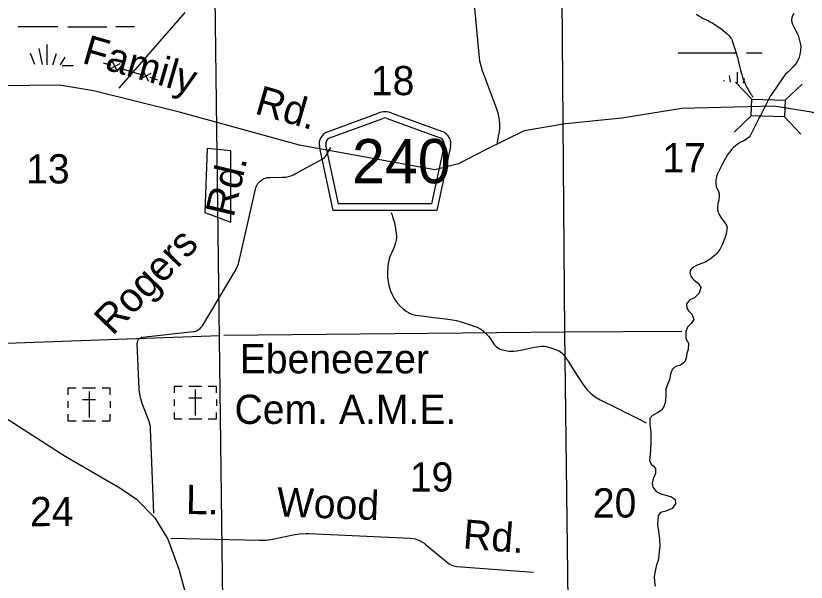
# Model space of a CAD drawing. Extents: x 2480962 to 2688785, y 277103 to 599240.
# Drawn here: x 2579124 to 2591278, y 382596 to 391313 of the extents above; entities that cross this region are included whole.
import ezdxf

# ---------------------------------------------------------------- set-up
doc = ezdxf.new("R2010")
doc.units = 0
for name, color, linetype in [('Bridges', 7, 'Continuous'), ('County Boundary', 7, 'Continuous'), ('County Roads Related Text', 7, 'Continuous'), ('County Routes Highway Center Lines', 7, 'Continuous'), ('Culture', 7, 'Continuous'), ('Culture Text', 7, 'Continuous'), ('Level 31', 7, 'Continuous'), ('Local Roads Improved', 7, 'Continuous'), ('Local Roads Paved', 7, 'Continuous'), ('Local Roads Related Text', 7, 'Continuous'), ('Narrow River Creek and Branch and Slough', 7, 'Continuous'), ('Roadshields County Roads', 7, 'Continuous'), ('Section Lines', 7, 'Continuous'), ('Section Numbers', 7, 'Continuous'), ('Swamps', 7, 'Continuous'), ('Township and Range lines', 7, 'Continuous'), ('Uninventoried Roads and Features', 7, 'Continuous')]:
    doc.layers.add(name, color=color, linetype=linetype)

msp = doc.modelspace()

# ---------------------------------------------------------------- linework, layer by layer
at = {"layer": 'Bridges'}
for p, q in [((2590440.904, 390028.206), (2590192.841, 390291.905)), ((2590952.665, 390012.57), (2591216.364, 390260.632)), ((2590433.086, 389772.326), (2590169.387, 389524.263)), ((2590944.847, 389756.689), (2591192.909, 389492.991))]:
    msp.add_line(p, q, dxfattribs=at)
msp.add_lwpolyline([(2590440.904, 390028.206), (2590952.665, 390012.57), (2590944.847, 389756.689), (2590433.086, 389772.326)], close=True, dxfattribs=at)
at = {"layer": 'County Boundary'}
msp.add_lwpolyline([(2590728.754, 390084.768), (2590727.095, 390081.502), (2590725.455, 390078.228), (2590568.596, 389770.999), (2590558.869, 389751.195)], dxfattribs=at)
at = {"layer": 'County Routes Highway Center Lines'}
for points in [[(2594977.418, 389830.665), (2594289.782, 389523.038), (2593421.189, 389523.038), (2592226.874, 389595.421), (2591358.281, 389830.665), (2590779.22, 389921.143), (2589367.756, 389884.952), (2588444.877, 389740.186), (2587576.284, 389649.708), (2586942.935, 389541.134), (2586345.777, 389251.603), (2585929.577, 389034.454), (2585567.663, 388943.976), (2583486.66, 389323.985), (2581640.9, 389830.665), (2580319.915, 390156.387), (2579795.14, 390246.865), (2578401.773, 390228.77), (2576917.927, 390174.482)], [(2578729.473, 385272.592), (2579884.054, 384534.702), (2580726.117, 384048.562), (2580977.867, 383874.941), (2581264.342, 383588.466), (2581464.007, 383258.586), (2581628.947, 382798.49), (2581811.249, 382138.729), (2581950.146, 381626.547), (2582054.319, 381192.494), (2582106.405, 380958.105), (2582132.448, 380619.544), (2582080.362, 379864.291), (2582045.638, 379056.953), (2582036.957, 378466.641), (2582036.957, 378284.338), (2582210.578, 376834.601), (2582366.837, 375341.459)]]:
    msp.add_lwpolyline(points, dxfattribs=at)
at = {"layer": 'Culture'}
for p, q in [((2580050.952, 385581.685), (2579925.95, 385581.682)), ((2579925.95, 385581.682), (2579925.952, 385481.681)), ((2580350.956, 385581.692), (2580150.953, 385581.687)), ((2580250.955, 385531.689), (2580250.964, 385131.683)), ((2580575.959, 385581.697), (2580450.957, 385581.694)), ((2580575.961, 385481.695), (2580575.959, 385581.697)), ((2581683.231, 385610.386), (2581558.229, 385610.383)), ((2581558.229, 385610.383), (2581558.231, 385510.382)), ((2581983.235, 385610.392), (2581783.232, 385610.388)), ((2581883.235, 385560.389), (2581883.243, 385160.384)), ((2582208.238, 385610.397), (2582083.236, 385610.394)), ((2582208.24, 385510.396), (2582208.238, 385610.397)), ((2580150.957, 385406.685), (2580350.96, 385406.689)), ((2581558.234, 385410.38), (2581558.236, 385310.379)), ((2581783.236, 385435.385), (2581983.239, 385435.39)), ((2582208.242, 385410.394), (2582208.244, 385310.393)), ((2579925.954, 385381.68), (2579925.957, 385281.678)), ((2580575.963, 385381.694), (2580575.965, 385281.693)), ((2579925.959, 385181.677), (2579925.961, 385081.676)), ((2580575.97, 385081.69), (2580575.967, 385181.691)), ((2581558.238, 385210.378), (2581558.24, 385110.376)), ((2582208.249, 385110.39), (2582208.247, 385210.392)), ((2579925.961, 385081.676), (2580050.963, 385081.678)), ((2580150.964, 385081.681), (2580350.967, 385081.685)), ((2580450.968, 385081.687), (2580575.97, 385081.69)), ((2581558.24, 385110.376), (2581683.242, 385110.379)), ((2581783.243, 385110.381), (2581983.246, 385110.385)), ((2582083.247, 385110.388), (2582208.249, 385110.39))]:
    msp.add_line(p, q, dxfattribs=at)
at = {"layer": 'Level 31'}
msp.add_lwpolyline([(2582031.077, 388285.447), (2582432.055, 388139.539), (2582432.055, 389233.848), (2582067.529, 389270.325)], close=True, dxfattribs=at)
at = {"layer": 'Local Roads Improved'}
for p, q in [((2586162.003, 391621.533), (2586241.616, 390715.902)), ((2586296.694, 390472.985), (2586511.504, 389899.254)), ((2586548.753, 389488.24), (2586521.397, 389335.738)), ((2583903.044, 389174.769), (2583969.031, 389284.942)), ((2583422.072, 388879.121), (2583832.956, 389106.977)), ((2583035.556, 388826.775), (2583227.381, 388828.057)), ((2582565.495, 387564.654), (2582807.48, 388642.954)), ((2581992.625, 386543.646), (2582490.88, 387377.647)), ((2581074.295, 386367.229), (2581852.811, 386453.739)), ((2581021.371, 385568.089), (2580992.836, 386272.422)), ((2581173.638, 385068.437), (2581066.86, 385347.238)), ((2581246.164, 383657.569), (2581196.919, 384954.672))]:
    msp.add_line(p, q, dxfattribs=at)
for points in [[(2586241.616, 390715.902), (2586255.107, 390620.194), (2586278.53, 390526.42), (2586296.694, 390472.985)], [(2586511.504, 389899.254), (2586536.079, 389821.438), (2586552.384, 389741.48), (2586560.243, 389660.256), (2586559.568, 389578.654), (2586550.368, 389497.57), (2586548.753, 389488.24)], [(2583832.956, 389106.977), (2583849.637, 389117.404), (2583865.136, 389129.519), (2583879.285, 389143.186), (2583891.928, 389158.259), (2583902.924, 389174.569), (2583903.044, 389174.769)], [(2582807.48, 388642.954), (2582814.124, 388666.676), (2582823.213, 388689.574), (2582834.645, 388711.397), (2582848.296, 388731.906), (2582864.014, 388750.874), (2582881.63, 388768.096), (2582900.95, 388783.382), (2582921.762, 388796.565), (2582943.837, 388807.501), (2582966.934, 388816.069), (2582990.801, 388822.175), (2583015.175, 388825.754), (2583035.556, 388826.775)], [(2583227.381, 388828.057), (2583269.915, 388830.571), (2583311.952, 388837.518), (2583353.034, 388848.82), (2583392.709, 388864.356), (2583422.072, 388879.121)], [(2582490.88, 387377.647), (2582521.998, 387436.531), (2582546.792, 387498.344), (2582564.988, 387562.411), (2582565.495, 387564.654)], [(2581852.811, 386453.739), (2581872.115, 386456.915), (2581890.983, 386462.09), (2581909.205, 386469.21), (2581926.584, 386478.195), (2581942.929, 386488.949), (2581958.06, 386501.35), (2581971.81, 386515.267), (2581984.032, 386530.544), (2581992.625, 386543.646)], [(2580992.836, 386272.422), (2580992.95, 386282.015), (2580994.066, 386291.544), (2580996.171, 386300.903), (2580999.243, 386309.992), (2581003.249, 386318.709), (2581008.145, 386326.961), (2581013.876, 386334.655), (2581020.379, 386341.708), (2581027.585, 386348.042), (2581035.413, 386353.589), (2581043.777, 386358.287), (2581052.587, 386362.085), (2581061.746, 386364.941), (2581071.153, 386366.825), (2581074.295, 386367.229)], [(2581066.86, 385347.238), (2581044.39, 385416.571), (2581029.291, 385487.872), (2581021.727, 385560.363), (2581021.371, 385568.089)], [(2581196.919, 384954.672), (2581193.56, 384991.765), (2581186.342, 385028.304), (2581175.344, 385063.889), (2581173.638, 385068.437)]]:
    msp.add_lwpolyline(points, dxfattribs=at)
at = {"layer": 'Local Roads Paved'}
for p, q in [((2583629.935, 383344.144), (2585186.884, 383275.115)), ((2581508.817, 383272.487), (2582864.181, 383241.088)), ((2583098.06, 383262.84), (2583387.944, 383324.216)), ((2585420.297, 383183.995), (2585759.752, 382898.035)), ((2585907.285, 382837.903), (2587082.305, 382750.812))]:
    msp.add_line(p, q, dxfattribs=at)
for points in [[(2583387.944, 383324.216), (2583487.462, 383339.896), (2583588.073, 383345.088), (2583629.935, 383344.144)], [(2582864.181, 383241.088), (2582970.438, 383244.191), (2583075.79, 383258.385), (2583098.06, 383262.84)], [(2585186.884, 383275.115), (2585227.415, 383271.185), (2585267.315, 383263.04), (2585306.143, 383250.768), (2585343.476, 383234.504), (2585378.905, 383214.428), (2585412.04, 383190.758), (2585420.297, 383183.995)], [(2585759.752, 382898.035), (2585781.344, 382881.699), (2585804.526, 382867.708), (2585829.043, 382856.218), (2585854.626, 382847.353), (2585880.996, 382841.212), (2585907.285, 382837.903)]]:
    msp.add_lwpolyline(points, dxfattribs=at)
at = {"layer": 'Narrow River Creek and Branch and Slough'}
for points in [[(2591088.788, 391350.185), (2591055.927, 391291.427), (2591052.14, 391237.53), (2591065.986, 391185.344), (2591093.026, 391134.676), (2591119.954, 391084.084), (2591153.305, 391014.524), (2591176.893, 390932.752), (2591194.522, 390848.864), (2591189.885, 390778.6), (2591179.434, 390716.62), (2591162.267, 390655.777), (2591140.631, 390610.079), (2591111.956, 390568.624), (2591075.643, 390525.83), (2591037.575, 390485.036), (2590994.567, 390447.61), (2590955.08, 390407.312), (2590843.682, 390248.01), (2590732.283, 390088.708)], [(2589592.345, 391335.953), (2589627.342, 391312.304), (2589663.354, 391290.094), (2589683.487, 391278.763), (2589719.606, 391260.859), (2589774.501, 391235.632), (2589801.608, 391222.341), (2589828.077, 391207.731), (2589879.245, 391175.727), (2589916.565, 391150.395), (2589971.314, 391110.294), (2590025.163, 391067.718), (2590056.759, 391041.458), (2590079.449, 391020.781), (2590095.259, 391004.339), (2590106.167, 390991.322), (2590120.6, 390970.457), (2590126.793, 390959.328), (2590132.208, 390947.679), (2590145.933, 390913.367), (2590167.301, 390852.911), (2590181.601, 390807.261), (2590201.249, 390738.365), (2590219.954, 390669.054), (2590252.683, 390540.052), (2590268.954, 390475.546), (2590286.327, 390411.271), (2590298.938, 390369.755), (2590309.394, 390338.977), (2590326.779, 390293.37), (2590346.32, 390248.413), (2590364.604, 390211.823), (2590379.452, 390185.108), (2590402.957, 390145.806), (2590427.199, 390106.93), (2590435.466, 390095.102), (2590448.863, 390078.062), (2590461.159, 390060.061)], [(2590561.877, 389757.319), (2590552.014, 389738.689), (2590542.4, 389719.93), (2590507.501, 389648.253), (2590473.184, 389576.285), (2590448.714, 389526.49), (2590423.106, 389477.106), (2590416.055, 389465.647), (2590401.049, 389447.586), (2590388.06, 389435.417), (2590366.768, 389418.811), (2590344.532, 389403.465), (2590320.267, 389389.806), (2590282.097, 389373.069), (2590263.341, 389364.156), (2590245.497, 389353.506), (2590214.778, 389331.526), (2590192.494, 389314.171), (2590160.701, 389286.184), (2590145.702, 389271.095), (2590131.401, 389255.146), (2590107.834, 389226.37), (2590075.076, 389181.944), (2590059.955, 389158.935), (2590045.724, 389135.256), (2590006.32, 389064.759), (2589968.472, 388993.466), (2589942.901, 388942.251), (2589918.472, 388890.279), (2589910.134, 388870.126), (2589900.077, 388839.119), (2589892.075, 388807.58), (2589887.642, 388779.792), (2589886.551, 388758.536), (2589887.942, 388726.583), (2589892.255, 388695.298), (2589895.687, 388681.971), (2589905.269, 388659.472), (2589922.497, 388626.334), (2589929.688, 388609.394), (2589934.264, 388591.811), (2589937.236, 388568.411), (2589938.748, 388532.834), (2589937.985, 388515.112), (2589936.093, 388497.605), (2589932.142, 388476.426), (2589924.444, 388444.787), (2589917.733, 388413.05), (2589912.391, 388371.931), (2589911.687, 388351.237), (2589913.33, 388330.759), (2589918.285, 388308.406), (2589923.789, 388292.043), (2589934.358, 388268.178), (2589946.992, 388245.165), (2589972.413, 388204.069), (2589998.571, 388163.911), (2590024.534, 388129.211), (2590037.714, 388111.704), (2590049.956, 388092.681), (2590054.181, 388083.96), (2590058.745, 388067.97), (2590060.169, 388055.602), (2590059.819, 388036.91), (2590057.393, 388018.63), (2590051.324, 387986.768), (2590040.105, 387939.095), (2590025.855, 387891.724), (2590002.909, 387828.285), (2589990.207, 387797.275), (2589976.282, 387766.488), (2589961.93, 387738.43), (2589950.134, 387718.14), (2589930.531, 387688.876), (2589908.327, 387660.963), (2589888.783, 387639.984), (2589857.449, 387611.42), (2589823.794, 387585.206), (2589775.552, 387552.066), (2589750.668, 387537.032), (2589724.992, 387523.221), (2589697.202, 387510.984), (2589654.341, 387495.609), (2589632.922, 387487.802), (2589611.844, 387479.016), (2589589.2, 387468.05), (2589556.628, 387449.485), (2589540.699, 387438.913), (2589524.845, 387427.274), (2589514.566, 387418.08), (2589507.896, 387410.398), (2589499.659, 387397.897), (2589493.671, 387384.589), (2589491.213, 387375.532), (2589489.892, 387358.678), (2589491.194, 387345.652), (2589496.44, 387326.395), (2589505.146, 387308.609), (2589516.557, 387291.338), (2589535.302, 387267.444), (2589556.375, 387245.395)], [(2584893.868, 388284.944), (2584908.92, 388245.637), (2584923.203, 388205.812), (2584941.357, 388146.209), (2584952.215, 388100.929), (2584964.732, 388032.426), (2584973.547, 387963.66), (2584975.845, 387928.107), (2584975.64, 387901.234), (2584972.127, 387860.925), (2584964.628, 387821.042), (2584953.2, 387780.797), (2584939.132, 387741.549), (2584907.71, 387672.855), (2584891.559, 387638.714), (2584877.331, 387603.539), (2584867.212, 387571), (2584855.861, 387521.432), (2584847.162, 387471.207), (2584842.269, 387434.354), (2584838.43, 387378.798), (2584838.305, 387323.31), (2584840.408, 387285.082), (2584848.972, 387218.836), (2584859.391, 387169.603), (2584869.404, 387132.878), (2584887.891, 387078.032), (2584910.448, 387023.376), (2584926.151, 386990.926), (2584941.065, 386963.998), (2584970.012, 386919.798), (2584994.294, 386888.776), (2585035.223, 386845.04), (2585082.037, 386803.871), (2585127.086, 386769.661), (2585161.654, 386747.176), (2585188.271, 386732.727), (2585229.685, 386715.88), (2585251.204, 386709.99), (2585273.354, 386706.009), (2585410.923, 386689.182), (2585548.453, 386672.545), (2585694.008, 386653.879), (2585839.46, 386634.003), (2585900.033, 386622.124), (2585989.224, 386596.657), (2586077.95, 386568.406), (2586172.281, 386537.373), (2586218.39, 386518.853), (2586263.679, 386496.865), (2586283.205, 386485.219), (2586314.577, 386461.54), (2586357.016, 386420.637), (2586397.136, 386377.159), (2586424.995, 386341.664), (2586461.581, 386284.627), (2586481.359, 386256.747), (2586504.486, 386230.733), (2586527.06, 386211.555), (2586545.217, 386199.498), (2586574.316, 386184.851), (2586605.517, 386173.953), (2586660.971, 386160.342), (2586702.883, 386153.377), (2586734.328, 386150.388), (2586781.266, 386150.112), (2586827.612, 386155.652), (2586914.373, 386175.019), (2587001.498, 386194.799), (2587101.665, 386213.706), (2587201.854, 386229.002), (2587220.369, 386230.407), (2587252.786, 386228.888), (2587277.106, 386225.011), (2587313.589, 386215.961), (2587350.06, 386204.487), (2587409.145, 386184.168), (2587452.188, 386166.62), (2587482.661, 386151.123), (2587504.035, 386137.751), (2587533.027, 386114.225), (2587545.876, 386100.652), (2587557.466, 386085.718), (2587625.762, 385984.038), (2587691.898, 385881.577), (2587767.039, 385763.711), (2587842.542, 385645.972), (2587877.772, 385596.385), (2587906.868, 385561.182), (2587930.221, 385536.077), (2587967.76, 385500.769), (2588008.362, 385468.618), (2588048.284, 385441.231), (2588109.788, 385403.968), (2588173.267, 385370.423), (2588298.191, 385308.773), (2588422.993, 385246.911), (2588500.023, 385208.265), (2588577.09, 385169.69), (2588696.914, 385110.041), (2588816.838, 385050.593)], [(2589556.375, 387245.395), (2589615.252, 387200.37), (2589656.601, 387130.957), (2589634.242, 387046.329), (2589561.666, 386972.8), (2589488.272, 386941.361), (2589435.417, 386882.233), (2589440.739, 386814.159), (2589465.548, 386772.511), (2589518.582, 386719.357), (2589548.129, 386639.701), (2589511.347, 386576.861), (2589454.376, 386523.672), (2589427.863, 386446.987), (2589427.847, 386344.726), (2589467.158, 386277.281), (2589463.105, 386176.951), (2589444.239, 386118.453), (2589429.722, 386041.99), (2589404.898, 385981.376), (2589343.734, 385938.135), (2589270.185, 385914.715), (2589215.019, 385871.585), (2589190.467, 385796.941), (2589178.144, 385710.493), (2589147.555, 385637.742), (2589118.847, 385571.041), (2589118.677, 385476.798), (2589112.507, 385382.444), (2589095.913, 385309.953), (2589057.093, 385249.079), (2588989.969, 385203.722), (2588916.771, 385162.263), (2588871.681, 385115.309), (2588875.313, 385031.162), (2588887.838, 384901.063), (2588888.6, 384758.715), (2588885.364, 384616.292), (2588868.21, 384469.602), (2588893.292, 384413.924), (2588923.788, 384388.423), (2588958.633, 384344.957), (2588962.15, 384266.823), (2588925.678, 384187.948), (2588910.967, 384121.507), (2588920.209, 384057.516), (2588971.477, 383992.297), (2589040.195, 383955.475), (2589120.597, 383934.91), (2589205.076, 383910.41), (2589263.836, 383871.398), (2589269.158, 383803.323), (2589218.574, 383730.201), (2589121.344, 383690.301), (2589039.72, 383670.742), (2589000.666, 383621.895), (2588991.431, 383479.361), (2589005.333, 383381.369), (2589023.585, 383265.412), (2589025.879, 383147.153), (2589017.322, 383072.805), (2589010.647, 383004.508), (2589000.051, 382932.127), (2588977.42, 382861.529), (2588960.748, 382793.047), (2588940.856, 382684.403), (2588946.372, 382606.306), (2588953.769, 382534.259)]]:
    msp.add_lwpolyline(points, dxfattribs=at)
at = {"layer": 'Roadshields County Roads'}
for p, q in [((2583919.268, 389529.855), (2584698.642, 389816.192)), ((2584905.555, 389816.192), (2585683.577, 389530.352)), ((2583953.753, 389435.99), (2584767.613, 389734.996)), ((2584836.584, 389734.996), (2585649.092, 389436.486)), ((2584003.239, 388318.029), (2583792.682, 389300.201)), ((2584084.073, 388418.03), (2583890.46, 389321.163)), ((2585712.385, 389321.659), (2585518.665, 388418.03)), ((2585810.163, 389300.698), (2585599.499, 388318.029)), ((2585599.499, 388318.029), (2584003.239, 388318.029)), ((2585518.665, 388418.029), (2584084.073, 388418.029))]:
    msp.add_line(p, q, dxfattribs=at)
for centre, radius, start, end in [((2584802.099, 389534.595), 300, 69.8269806, 110.1730139), ((2584802.099, 389641.131), 100, 69.8269876, 110.1729839), ((2583988.239, 389342.124), 200, 110.1729839, 192.0998896), ((2585614.607, 389342.621), 200, 347.9000917, 69.8270083), ((2583988.239, 389342.124), 100, 110.1729839, 192.0998896), ((2585614.607, 389342.62), 100, 347.9000932, 69.8269876)]:
    msp.add_arc(centre, radius, start, end, dxfattribs=at)
at = {"layer": 'Section Lines'}
for p, q in [((2587567.376, 386446.962), (2587526.486, 391733.142)), ((2576981.113, 386198.872), (2582259.228, 386394.666)), ((2582324.741, 386397.098), (2587567.376, 386446.962)), ((2587567.376, 386446.962), (2589364.815, 386457.921)), ((2587630.5, 381149.194), (2587567.376, 386446.962))]:
    msp.add_line(p, q, dxfattribs=at)
at = {"layer": 'Swamps'}
for p, q in [((2579161.318, 391146.099), (2579770.545, 391146.115)), ((2579926.401, 391143.501), (2580526.401, 391143.518)), ((2589310.739, 390741.917), (2589910.739, 390741.933)), ((2589910.739, 390741.933), (2590210.739, 390741.941)), ((2579878.779, 390679.019), (2579806.288, 390558.193)), ((2579929.572, 390546.114), (2580012.102, 390546.116))]:
    msp.add_line(p, q, dxfattribs=at)
for points in [[(2580661.317, 391146.139), (2580951.793, 391146.147)], [(2579600.885, 390872.329), (2579600.889, 390558.961)], [(2579347.159, 390739.416), (2579410.961, 390569.286)], [(2579480.063, 390811.914), (2579527.487, 390562.951)], [(2590360.739, 390741.945), (2590598.824, 390741.952)], [(2579745.874, 390727.345), (2579688.167, 390554.216)], [(2579837.243, 390546.111), (2579929.572, 390546.114)], [(2590115.414, 390291.998), (2590099.354, 390395.234)], [(2590219.568, 390282.882), (2590222.638, 390445.672)], [(2590016.1, 390300.69), (2590010.355, 390315.714)], [(2590311.73, 390274.815), (2590326.894, 390347.602)]]:
    msp.add_lwpolyline(points, dxfattribs=at)
at = {"layer": 'Township and Range lines'}
msp.add_line((2582322.073, 381079.294), (2582189.699, 391719.809), dxfattribs=at)
at = {"layer": 'Uninventoried Roads and Features'}
for p, q in [((2580712.011, 390199.005), (2581730.787, 391362.5)), ((2580467.663, 390587.752), (2580587.112, 390550.916)), ((2580724.979, 390573.805), (2580568.694, 390491.191)), ((2580605.53, 390610.641), (2580688.144, 390454.356)), ((2580706.561, 390514.08), (2581064.91, 390403.574)), ((2581202.777, 390426.463), (2581046.492, 390343.849)), ((2581083.327, 390463.298), (2581165.941, 390307.013)), ((2581184.359, 390366.738), (2581303.808, 390329.902))]:
    msp.add_line(p, q, dxfattribs=at)

# ---------------------------------------------------------------- texts
at = {"layer": 'County Roads Related Text'}
for s, rotation, p in [('Family', 343.9188972, (2580126.284, 390592.265)), ('Rd.', 343.9189083, (2582781.156, 389813.484))]:
    msp.add_text(s, height=450, rotation=rotation, dxfattribs=at).set_placement(p)
at = {"layer": 'Culture Text'}
for s, rotation, p in [('Ebeneezer', 0.0015833, (2582566.771, 385810.32)), ('Cem. A.M.E.', 0.0015889, (2582487.301, 385032.144))]:
    msp.add_text(s, height=450, rotation=rotation, dxfattribs=at).set_placement(p)
at = {"layer": 'Local Roads Related Text'}
for s, rotation, p in [('Rd.', 76.7023306, (2582471.678, 388197.511)), ('Rogers', 46.0916944, (2580610.83, 386379.78)), ('L.', 359.0700583, (2581737.555, 383646.287)), ('Wood', 357.8875944, (2583131.732, 383608.862)), ('Rd.', 355.4637306, (2585989.932, 383116.772))]:
    msp.add_text(s, height=450, rotation=rotation, dxfattribs=at).set_placement(p)
at = {"layer": 'Roadshields County Roads'}
msp.add_text('240', height=680, dxfattribs=at).set_placement((2584293.853, 388736.314))
at = {"layer": 'Section Numbers'}
for s, rotation, p in [('18', 0.0671111, (2584583.789, 390091.201)), ('17', 0.0671222, (2589066.98, 388903.182)), ('13', 0.0671222, (2579282.555, 388732.251)), ('19', 0.0671639, (2585182.197, 383990.65)), ('20', 0.0671667, (2587997.258, 383591.733)), ('24', 0.0671667, (2579342.255, 383458.519))]:
    msp.add_text(s, height=450, rotation=rotation, dxfattribs=at).set_placement(p)

doc.saveas('drawing.dxf')
